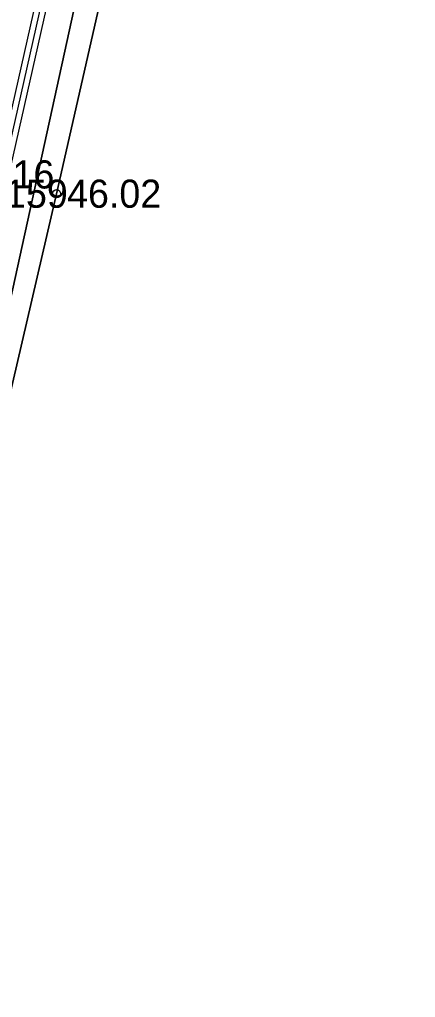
# Model space of a CAD drawing. Extents: x 551623 to 559850, y 6561220 to 6567135.
# Drawn here: x 557204.26 to 557214.11, y 6565452.46 to 6565476.76 of the extents above; entities that cross this region are included whole.
import ezdxf

# ---------------------------------------------------------------- set-up
doc = ezdxf.new("R2010")
doc.units = 0
for name, color, linetype in [('AED', 7, 'Continuous'), ('KORGUS-EH2000', 7, 'Continuous'), ('MOOTKORG-EH2000', 7, 'Continuous'), ('MOOTMPUNKT', 7, 'Continuous'), ('MOOTNR', 7, 'Continuous'), ('MOOTPIIR', 7, 'Continuous'), ('MPKAABEL', 7, 'Continuous'), ('PIIR', 7, 'Continuous')]:
    doc.layers.add(name, color=color, linetype=linetype)

msp = doc.modelspace()

# ---------------------------------------------------------------- linework, layer by layer
at = {"layer": 'AED'}
msp.add_lwpolyline([(557207.953, 6565480.444), (557206.987, 6565480.387), (557205.185, 6565472.436), (557201.52, 6565456.684), (557199.3, 6565446.986), (557200.069, 6565446.274)], dxfattribs=at)
at = {"layer": 'KORGUS-EH2000'}
msp.add_circle((557205.185, 6565472.436), 0.1, dxfattribs=at)
at = {"layer": 'MOOTMPUNKT'}
msp.add_circle((557205.185, 6565472.436), 0.1, dxfattribs=at)
at = {"layer": 'MOOTPIIR'}
msp.add_lwpolyline([(557182.939, 6565377.409), (557185.371, 6565384.3), (557196.622, 6565435.542), (557197.292, 6565437.27), (557198.002, 6565441.967), (557199.3, 6565446.986), (557201.52, 6565456.684), (557205.185, 6565472.436), (557206.987, 6565480.387), (557208.776, 6565484.472), (557209.147, 6565489.358), (557209.384, 6565490.759), (557213.167, 6565507.851), (557216.043, 6565507.251)], dxfattribs=at)
at = {"layer": 'MPKAABEL'}
for points in [[(557210.203, 6565552.121), (557210.809, 6565551.219), (557211.326, 6565550.845), (557219.007, 6565539.58), (557222.109, 6565533.603), (557224.674, 6565528.557), (557232.321, 6565518.779), (557231.915, 6565517.669), (557223.364, 6565515.091), (557214.02, 6565512.972), (557212.862, 6565512.315), (557212.385, 6565511.357), (557207.948, 6565491.367), (557206.56, 6565485.621), (557202.041, 6565465.59), (557200.474, 6565457.882), (557200.884, 6565457.447)], [(557200.799, 6565457.912), (557202.334, 6565465.527), (557206.853, 6565485.553), (557208.241, 6565491.299), (557212.67, 6565511.257), (557213.089, 6565512.099), (557214.13, 6565512.69), (557223.44, 6565514.801), (557231.909, 6565517.354), (557233.377, 6565517.916)], [(557198.247, 6565444.937), (557198.026, 6565445.211), (557200.646, 6565457.974), (557202.187, 6565465.558), (557206.707, 6565485.587), (557208.094, 6565491.333), (557212.527, 6565511.307), (557212.975, 6565512.207), (557214.075, 6565512.831), (557223.402, 6565514.946), (557231.912, 6565517.512), (557233.82, 6565516.863), (557240.773, 6565507.524), (557243.524, 6565503.788), (557256.865, 6565492.634), (557271.634, 6565479.033), (557281.075, 6565471.471), (557281.472, 6565470.847), (557281.148, 6565470.321), (557276.757, 6565463.94), (557276.667, 6565463.102)]]:
    msp.add_lwpolyline(points, dxfattribs=at)
at = {"layer": 'PIIR'}
msp.add_lwpolyline([(557224.65, 6565513.73), (557212.93, 6565510.39), (557198.56, 6565444.83), (557185.44, 6565385.02), (557181.84, 6565376.33)], dxfattribs=at)
msp.add_lwpolyline([(557212.93, 6565510.39), (557224.65, 6565513.73), (557239.51, 6565494.32), (557276.37, 6565462.87), (557268.92, 6565429.26), (557198.56, 6565444.83)], close=True, dxfattribs=at)

# ---------------------------------------------------------------- texts
at = {"layer": 'KORGUS-EH2000'}
msp.add_text(' 46.02', height=0.7, dxfattribs=at).set_placement((557205.185, 6565472.086))
at = {"layer": 'MOOTKORG-EH2000'}
for s, p in [(' 46.16', (557202.527, 6565472.565)), (' 46.02', (557205.185, 6565472.086))]:
    msp.add_text(s, height=0.7, dxfattribs=at).set_placement(p)
at = {"layer": 'MOOTNR'}
msp.add_text('GPS0159 ', height=0.7, dxfattribs=at).set_placement((557201.405, 6565472.086))

doc.saveas('drawing.dxf')
